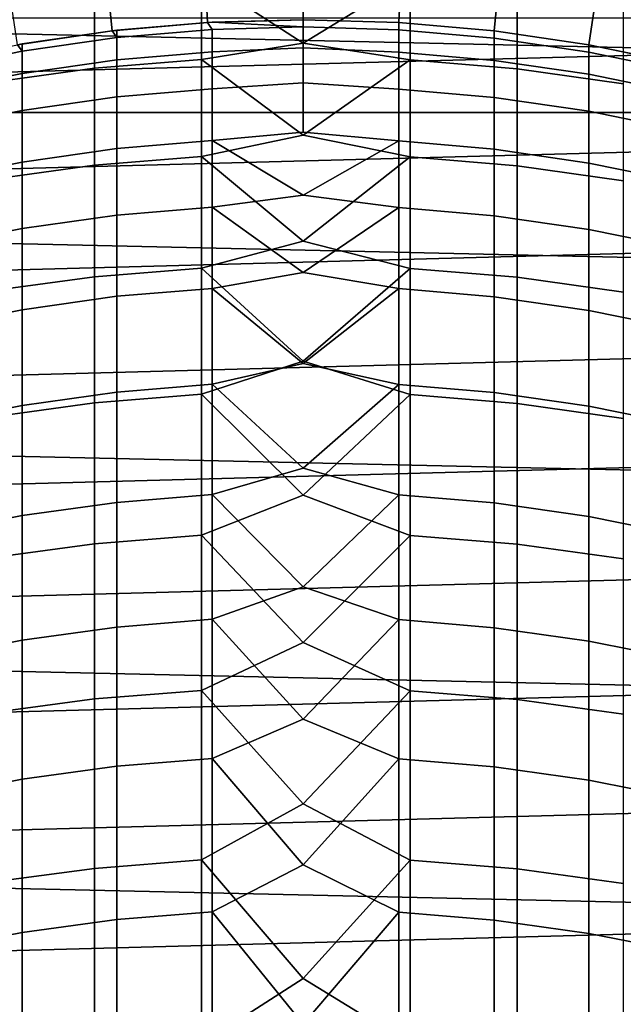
# Model space of a CAD drawing. Header units: metres. Extents: x -28 to 70, y -218 to 28.
# Tile 286 of 463: x -1.58 to 1.79, y 3.69 to 9.2. Entities that reach past the tile are written whole.
import ezdxf

# ---------------------------------------------------------------- set-up
doc = ezdxf.new("R2010")
doc.units = ezdxf.units.M
doc.layers.add('solid_10_261_432_XXX', color=7, linetype='CONTINUOUS')

msp = doc.modelspace()

# ---------------------------------------------------------------- linework, layer by layer
at = {"layer": 'solid_10_261_432_XXX'}
for points in [[(-25.28702, 10.80817, -5), (25.74646, 9.662806, -5), (26.154049, 8.497979, -5), (-25.74646, 9.662806, -5)], [(-0.534895, 9.184435, 235.800003), (-1.068092, 9.137789, 235.800003), (-1.196975, 10.43155, 235.800003), (-0.59939, 10.482876, 235.800003)], [(0, 9.2, 235.800003), (-0.534895, 9.184435, 235.800003), (-0.59939, 10.482876, 235.800003), (0, 10.5, 235.800003)], [(0.534895, 9.184435, 235.800003), (0, 9.2, 235.800003), (0, 10.5, 235.800003), (0.59939, 10.482876, 235.800003)], [(0.534895, 9.184435, 235.800003), (0.59939, 10.482876, 235.800003), (1.196975, 10.43155, 235.800003), (1.068092, 9.137789, 235.800003)], [(-1.068092, 9.137789, 235.800003), (-1.5975, 9.060243, 235.800003), (-1.790391, 10.346231, 235.800003), (-1.196975, 10.43155, 235.800003)], [(1.068092, 9.137789, 235.800003), (1.196975, 10.43155, 235.800003), (1.790391, 10.346231, 235.800003), (1.5975, 9.060243, 235.800003)], [(1.5975, 9.060243, 235.800003), (1.790391, 10.346231, 235.800003), (2.378282, 10.227109, 235.800003), (2.121712, 8.952003, 235.800003)], [(-25.74646, 9.662806, -5), (26.154049, 8.497979, -5), (26.508976, 7.316027, -5), (-26.154049, 8.497979, -5)], [(-0.567694, 9.437478, 400.975464), (0, 9.069054, 403.525452), (0.599433, 9.435728, 400.97522), (0, 9.50563, 400.590759)], [(-1.16592, 9.388373, 400.968658), (-1.16592, 8.928877, 403.97702), (-0.567694, 8.977776, 403.985168), (-0.567694, 9.437478, 400.975464)], [(-0.567694, 9.437478, 400.975464), (-0.567694, 8.977776, 403.985168), (0, 9.069054, 403.525452)], [(0, 9.069054, 403.525452), (0.599433, 8.976033, 403.984894), (0.599433, 9.435728, 400.97522)], [(0.599433, 9.435728, 400.97522), (0.599433, 8.976033, 403.984894), (1.197506, 8.925348, 403.97644), (1.197506, 9.38483, 400.96817)], [(-1.760336, 9.305486, 400.957153), (-1.760336, 8.846338, 403.963226), (-1.16592, 8.928877, 403.97702), (-1.16592, 9.388373, 400.968658)], [(1.197506, 9.38483, 400.96817), (1.197506, 8.925348, 403.97644), (1.791665, 8.841035, 403.962341), (1.791665, 9.30016, 400.956421)], [(9.596316, 9.20873, 235.5), (-9.596246, 9.208803, 235.5), (-10.076961, 8.680141, 235.5)], [(10.077027, 8.680064, 235.5), (9.596316, 9.20873, 235.5), (-10.076961, 8.680141, 235.5)], [(-1.040938, 9.140922, 385.799988), (-1.068055, 9.137793, 385.799988), (-1.068092, 9.137789, 235.800003), (-0.534895, 9.184435, 235.800003)], [(-0.534932, 9.184435, 385.799988), (-1.040938, 9.140922, 385.799988), (-0.534895, 9.184435, 235.800003)], [(-1.040938, 9.099482, 388.807312), (-1.040938, 9.140922, 385.799988), (-0.534932, 9.184435, 385.799988), (-0.507145, 9.144554, 388.808563)], [(-0.507145, 9.186011, 385.799988), (-0.534932, 9.184435, 385.799988), (-0.534895, 9.184435, 235.800003), (0, 9.2, 235.800003)], [(0, 9.160636, 388.731812), (-0.507145, 9.144554, 388.808563), (-0.534932, 9.184435, 385.799988), (-0.507145, 9.186011, 385.799988)], [(0, 9.2, 385.799988), (-0.507145, 9.186011, 385.799988), (0, 9.2, 235.800003)], [(0, 9.160636, 388.731812), (-0.507145, 9.186011, 385.799988), (0, 9.2, 385.799988)], [(0, 9.160636, 388.731812), (0, 9.042574, 391.661499), (-0.507145, 9.020214, 391.814819), (-0.507145, 9.144554, 388.808563)], [(0.534932, 9.184435, 385.799988), (0, 9.2, 385.799988), (0, 9.2, 235.800003), (0.534895, 9.184435, 235.800003)], [(0, 9.160636, 388.731812), (0, 9.2, 385.799988), (0.534932, 9.184435, 385.799988), (0.534932, 9.142979, 388.808502)], [(0.534932, 9.018641, 391.814728), (0, 9.042574, 391.661499), (0, 9.160636, 388.731812), (0.534932, 9.142979, 388.808502)], [(1.068586, 9.137731, 385.799988), (0.534932, 9.184435, 385.799988), (0.534895, 9.184435, 235.800003), (1.068092, 9.137789, 235.800003)], [(0.534932, 9.142979, 388.808502), (0.534932, 9.184435, 385.799988), (1.068586, 9.137731, 385.799988), (1.068586, 9.096292, 388.80722)], [(-1.597563, 9.060231, 385.799988), (-1.5975, 9.060243, 235.800003), (-1.068092, 9.137789, 235.800003), (-1.571201, 9.06484, 385.799988)], [(-1.068055, 9.137793, 385.799988), (-1.571201, 9.06484, 385.799988), (-1.068092, 9.137789, 235.800003)], [(-1.571201, 9.023429, 388.805206), (-1.571201, 9.06484, 385.799988), (-1.068055, 9.137793, 385.799988), (-1.040938, 9.099482, 388.807312)], [(-1.040938, 9.099482, 388.807312), (-1.040938, 8.975193, 391.812317), (-1.571201, 8.899227, 391.808136), (-1.571201, 9.023429, 388.805206)], [(-1.040938, 9.099482, 388.807312), (-1.068055, 9.137793, 385.799988), (-1.040938, 9.140922, 385.799988)], [(-0.507145, 9.144554, 388.808563), (-0.507145, 9.020214, 391.814819), (-1.040938, 8.975193, 391.812317), (-1.040938, 9.099482, 388.807312)], [(1.068586, 9.096292, 388.80722), (1.068586, 8.972007, 391.812164), (0.534932, 9.018641, 391.814728), (0.534932, 9.142979, 388.808502)], [(1.598617, 9.060045, 385.799988), (1.068586, 9.137731, 385.799988), (1.068092, 9.137789, 235.800003), (1.5975, 9.060243, 235.800003)], [(1.068586, 9.096292, 388.80722), (1.068586, 9.137731, 385.799988), (1.598617, 9.060045, 385.799988), (1.598617, 9.018636, 388.805084)], [(1.598617, 9.018636, 388.805084), (1.598617, 8.89444, 391.807861), (1.068586, 8.972007, 391.812164), (1.068586, 9.096292, 388.80722)], [(-2.096138, 8.916654, 388.802277), (-2.096138, 8.958025, 385.799988), (-1.597563, 9.060231, 385.799988), (-1.571201, 9.023429, 388.805206)], [(-1.571201, 9.023429, 388.805206), (-1.597563, 9.060231, 385.799988), (-1.571201, 9.06484, 385.799988)], [(-0.567694, 8.977776, 403.985168), (0, 8.553845, 406.447357), (0.599433, 8.976033, 403.984894), (0, 9.069054, 403.525452)], [(0, 9.042574, 391.661499), (0, 8.845898, 394.586945), (-0.507145, 8.813086, 394.816498), (-0.507145, 9.020214, 391.814819)], [(0.534932, 8.811515, 394.816376), (0, 8.845898, 394.586945), (0, 9.042574, 391.661499), (0.534932, 9.018641, 391.814728)], [(2.123228, 8.951642, 385.799988), (1.598617, 9.060045, 385.799988), (1.5975, 9.060243, 235.800003), (2.121712, 8.952003, 235.800003)], [(1.598617, 9.018636, 388.805084), (1.598617, 9.060045, 385.799988), (2.123228, 8.951642, 385.799988), (2.123228, 8.910275, 388.802094)], [(-1.571201, 9.023429, 388.805206), (-1.571201, 8.899227, 391.808136), (-2.096138, 8.792574, 391.802246), (-2.096138, 8.916654, 388.802277)], [(-0.507145, 9.020214, 391.814819), (-0.507145, 8.813086, 394.816498), (-1.040938, 8.76815, 394.812775), (-1.040938, 8.975193, 391.812317)], [(1.068586, 8.972007, 391.812164), (1.068586, 8.76497, 394.812531), (0.534932, 8.811515, 394.816376), (0.534932, 9.018641, 391.814728)], [(2.123228, 8.910275, 388.802094), (2.123228, 8.786201, 391.80191), (1.598617, 8.89444, 391.807861), (1.598617, 9.018636, 388.805084)], [(-1.760336, 8.846338, 403.963226), (-1.760336, 8.304534, 406.955536), (-1.16592, 8.386662, 406.971588), (-1.16592, 8.928877, 403.97702)], [(-1.040938, 8.975193, 391.812317), (-1.040938, 8.76815, 394.812775), (-1.571201, 8.692328, 394.806488), (-1.571201, 8.899227, 391.808136)], [(-1.16592, 8.928877, 403.97702), (-1.16592, 8.386662, 406.971588), (-0.567694, 8.435317, 406.981079), (-0.567694, 8.977776, 403.985168)], [(-0.567694, 8.977776, 403.985168), (-0.567694, 8.435317, 406.981079), (0, 8.553845, 406.447357)], [(0, 8.553845, 406.447357), (0.599433, 8.433583, 406.980743), (0.599433, 8.976033, 403.984894)], [(0.599433, 8.976033, 403.984894), (0.599433, 8.433583, 406.980743), (1.197506, 8.383151, 406.970886), (1.197506, 8.925348, 403.97644)], [(1.598617, 8.89444, 391.807861), (1.598617, 8.68755, 394.806122), (1.068586, 8.76497, 394.812531), (1.068586, 8.972007, 391.812164)], [(1.197506, 8.925348, 403.97644), (1.197506, 8.383151, 406.970886), (1.791665, 8.299257, 406.954498), (1.791665, 8.841035, 403.962341)], [(-1.571201, 8.899227, 391.808136), (-1.571201, 8.692328, 394.806488), (-2.096138, 8.585877, 394.797668), (-2.096138, 8.792574, 391.802246)], [(2.123228, 8.786201, 391.80191), (2.123228, 8.579517, 394.79715), (1.598617, 8.68755, 394.806122), (1.598617, 8.89444, 391.807861)], [(0, 8.845898, 394.586945), (0, 8.57075, 397.506073), (-0.507145, 8.523326, 397.811371), (-0.507145, 8.813086, 394.816498)], [(0.534932, 8.521759, 397.811188), (0, 8.57075, 397.506073), (0, 8.845898, 394.586945), (0.534932, 8.811515, 394.816376)], [(-1.040938, 8.76815, 394.812775), (-1.040938, 8.47851, 397.806396), (-1.571201, 8.40289, 397.798035), (-1.571201, 8.692328, 394.806488)], [(-0.507145, 8.813086, 394.816498), (-0.507145, 8.523326, 397.811371), (-1.040938, 8.47851, 397.806396), (-1.040938, 8.76815, 394.812775)], [(1.068586, 8.76497, 394.812531), (1.068586, 8.475339, 397.806061), (0.534932, 8.521759, 397.811188), (0.534932, 8.811515, 394.816376)], [(1.598617, 8.68755, 394.806122), (1.598617, 8.398125, 397.797516), (1.068586, 8.475339, 397.806061), (1.068586, 8.76497, 394.812531)], [(10.077027, 8.680064, 235.5), (-10.528621, 8.126385, 235.5), (-10.949876, 7.549186, 235.5), (10.528684, 8.126303, 235.5)], [(10.077027, 8.680064, 235.5), (-10.076961, 8.680141, 235.5), (-10.528621, 8.126385, 235.5)], [(-1.571201, 8.692328, 394.806488), (-1.571201, 8.40289, 397.798035), (-2.096138, 8.296723, 397.786285), (-2.096138, 8.585877, 394.797668)], [(2.123228, 8.579517, 394.79715), (2.123228, 8.29038, 397.785583), (1.598617, 8.398125, 397.797516), (1.598617, 8.68755, 394.806122)], [(-0.567694, 8.435317, 406.981079), (0, 7.960375, 409.35434), (0.599433, 8.433583, 406.980743), (0, 8.553845, 406.447357)], [(0.534932, 8.521759, 397.811188), (0, 8.217329, 400.416748), (-0.507145, 8.523326, 397.811371), (0, 8.57075, 397.506073)], [(-26.154049, 8.497979, -5), (26.508976, 7.316027, -5), (26.810513, 6.119348, -5), (-26.508976, 7.316027, -5)], [(-0.507145, 8.523326, 397.811371), (-0.507145, 8.151155, 400.797089), (-1.040938, 8.106493, 400.790894), (-1.040938, 8.47851, 397.806396)], [(0, 8.217329, 400.416748), (-0.507145, 8.151155, 400.797089), (-0.507145, 8.523326, 397.811371)], [(0.534932, 8.521759, 397.811188), (0.534932, 8.149594, 400.796875), (0, 8.217329, 400.416748)], [(1.068586, 8.475339, 397.806061), (1.068586, 8.103333, 400.790466), (0.534932, 8.149594, 400.796875), (0.534932, 8.521759, 397.811188)], [(-1.040938, 8.47851, 397.806396), (-1.040938, 8.106493, 400.790894), (-1.571201, 8.031133, 400.780457), (-1.571201, 8.40289, 397.798035)], [(-1.16592, 8.386662, 406.971588), (-1.16592, 7.762139, 409.950073), (-0.567694, 7.810514, 409.960907), (-0.567694, 8.435317, 406.981079)], [(-0.567694, 8.435317, 406.981079), (-0.567694, 7.810514, 409.960907), (0, 7.960375, 409.35434)], [(0, 7.960375, 409.35434), (0.599433, 7.80879, 409.96051), (0.599433, 8.433583, 406.980743)], [(0.599433, 8.433583, 406.980743), (0.599433, 7.80879, 409.96051), (1.197506, 7.758648, 409.94928), (1.197506, 8.383151, 406.970886)], [(1.598617, 8.398125, 397.797516), (1.598617, 8.026383, 400.779785), (1.068586, 8.103333, 400.790466), (1.068586, 8.475339, 397.806061)], [(-1.571201, 8.40289, 397.798035), (-1.571201, 8.031133, 400.780457), (-2.096138, 7.92533, 400.765778), (-2.096138, 8.296723, 397.786285)], [(-1.760336, 8.304534, 406.955536), (-1.760336, 7.680484, 409.931763), (-1.16592, 7.762139, 409.950073), (-1.16592, 8.386662, 406.971588)], [(1.197506, 8.383151, 406.970886), (1.197506, 7.758648, 409.94928), (1.791665, 7.675238, 409.930573), (1.791665, 8.299257, 406.954498)], [(2.123228, 8.29038, 397.785583), (2.123228, 7.919008, 400.764893), (1.598617, 8.026383, 400.779785), (1.598617, 8.398125, 397.797516)], [(0.534932, 8.149594, 400.796875), (0, 7.785889, 403.316925), (-0.507145, 8.151155, 400.797089), (0, 8.217329, 400.416748)], [(10.528684, 8.126303, 235.5), (-10.949876, 7.549186, 235.5), (-11.339507, 6.950221, 235.5), (10.949935, 7.549101, 235.5)], [(-1.040938, 8.106493, 400.790894), (-1.040938, 7.652382, 403.764008), (-1.571201, 7.577338, 403.751495), (-1.571201, 8.031133, 400.780457)], [(-0.507145, 8.151155, 400.797089), (-0.507145, 7.696856, 403.771423), (-1.040938, 7.652382, 403.764008), (-1.040938, 8.106493, 400.790894)], [(0, 7.785889, 403.316925), (-0.507145, 7.696856, 403.771423), (-0.507145, 8.151155, 400.797089)], [(0.534932, 8.149594, 400.796875), (0.534932, 7.695302, 403.771179), (0, 7.785889, 403.316925)], [(1.068586, 8.103333, 400.790466), (1.068586, 7.649234, 403.763489), (0.534932, 7.695302, 403.771179), (0.534932, 8.149594, 400.796875)], [(1.598617, 8.026383, 400.779785), (1.598617, 7.572608, 403.750702), (1.068586, 7.649234, 403.763489), (1.068586, 8.103333, 400.790466)], [(-1.571201, 8.031133, 400.780457), (-1.571201, 7.577338, 403.751495), (-2.096138, 7.471979, 403.733887), (-2.096138, 7.92533, 400.765778)], [(2.123228, 7.919008, 400.764893), (2.123228, 7.465684, 403.732849), (1.598617, 7.572608, 403.750702), (1.598617, 8.026383, 400.779785)], [(-0.567694, 7.810514, 409.960907), (0, 7.289071, 412.244385), (0.599433, 7.80879, 409.96051), (0, 7.960375, 409.35434)], [(-1.16592, 7.762139, 409.950073), (-1.16592, 7.055784, 412.910217), (-0.567694, 7.103842, 412.922363), (-0.567694, 7.810514, 409.960907)], [(-0.567694, 7.810514, 409.960907), (-0.567694, 7.103842, 412.922363), (0, 7.289071, 412.244385)], [(0.534932, 7.695302, 403.771179), (0, 7.276741, 406.204437), (-0.507145, 7.696856, 403.771423), (0, 7.785889, 403.316925)], [(0, 7.289071, 412.244385), (0.599433, 7.102129, 412.921936), (0.599433, 7.80879, 409.96051)], [(0.599433, 7.80879, 409.96051), (0.599433, 7.102129, 412.921936), (1.197506, 7.052316, 412.909332), (1.197506, 7.758648, 409.94928)], [(-1.760336, 7.680484, 409.931763), (-1.760336, 6.974664, 412.889679), (-1.16592, 7.055784, 412.910217), (-1.16592, 7.762139, 409.950073)], [(1.197506, 7.758648, 409.94928), (1.197506, 7.052316, 412.909332), (1.791665, 6.969452, 412.888336), (1.791665, 7.675238, 409.930573)], [(-0.507145, 7.696856, 403.771423), (-0.507145, 7.160774, 406.732117), (-1.040938, 7.11652, 406.72348), (-1.040938, 7.652382, 403.764008)], [(0, 7.276741, 406.204437), (-0.507145, 7.160774, 406.732117), (-0.507145, 7.696856, 403.771423)], [(0.534932, 7.695302, 403.771179), (0.534932, 7.159227, 406.731812), (0, 7.276741, 406.204437)], [(1.068586, 7.649234, 403.763489), (1.068586, 7.113389, 406.72287), (0.534932, 7.159227, 406.731812), (0.534932, 7.695302, 403.771179)], [(-1.040938, 7.652382, 403.764008), (-1.040938, 7.11652, 406.72348), (-1.571201, 7.04185, 406.708893), (-1.571201, 7.577338, 403.751495)], [(1.598617, 7.572608, 403.750702), (1.598617, 7.037144, 406.707977), (1.068586, 7.113389, 406.72287), (1.068586, 7.649234, 403.763489)], [(10.949935, 7.549101, 235.5), (-11.339507, 6.950221, 235.5), (-11.696429, 6.331155, 235.5), (11.33956, 6.950134, 235.5)], [(-1.571201, 7.577338, 403.751495), (-1.571201, 7.04185, 406.708893), (-2.096138, 6.937016, 406.688416), (-2.096138, 7.471979, 403.733887)], [(2.123228, 7.465684, 403.732849), (2.123228, 6.930752, 406.687195), (1.598617, 7.037144, 406.707977), (1.598617, 7.572608, 403.750702)], [(-26.508976, 7.316027, -5), (26.810513, 6.119348, -5), (27.058064, 4.910316, -5), (-26.810513, 6.119348, -5)], [(-0.567694, 7.103842, 412.922363), (0, 6.540418, 415.115356), (0.599433, 7.102129, 412.921936), (0, 7.289071, 412.244385)], [(0.534932, 7.159227, 406.731812), (0, 6.690253, 409.07724), (-0.507145, 7.160774, 406.732117), (0, 7.276741, 406.204437)], [(-1.040938, 7.11652, 406.72348), (-1.040938, 6.499317, 409.667053), (-1.571201, 6.425076, 409.650421), (-1.571201, 7.04185, 406.708893)], [(-0.507145, 7.160774, 406.732117), (-0.507145, 6.543315, 409.67691), (-1.040938, 6.499317, 409.667053), (-1.040938, 7.11652, 406.72348)], [(0, 6.690253, 409.07724), (-0.507145, 6.543315, 409.67691), (-0.507145, 7.160774, 406.732117)], [(0.534932, 7.159227, 406.731812), (0.534932, 6.541777, 409.676575), (0, 6.690253, 409.07724)], [(1.068586, 7.113389, 406.72287), (1.068586, 6.496203, 409.666351), (0.534932, 6.541777, 409.676575), (0.534932, 7.159227, 406.731812)], [(1.598617, 7.037144, 406.707977), (1.598617, 6.420398, 409.649384), (1.068586, 6.496203, 409.666351), (1.068586, 7.113389, 406.72287)], [(-1.760336, 6.974664, 412.889679), (-1.760336, 6.187609, 415.826996), (-1.16592, 6.268131, 415.849762), (-1.16592, 7.055784, 412.910217)], [(-1.16592, 7.055784, 412.910217), (-1.16592, 6.268131, 415.849762), (-0.567694, 6.315836, 415.863251), (-0.567694, 7.103842, 412.922363)], [(-0.567694, 7.103842, 412.922363), (-0.567694, 6.315836, 415.863251), (0, 6.540418, 415.115356)], [(0, 6.540418, 415.115356), (0.599433, 6.314136, 415.862762), (0.599433, 7.102129, 412.921936)], [(0.599433, 7.102129, 412.921936), (0.599433, 6.314136, 415.862762), (1.197506, 6.264689, 415.848785), (1.197506, 7.052316, 412.909332)], [(1.197506, 7.052316, 412.909332), (1.197506, 6.264689, 415.848785), (1.791665, 6.182435, 415.825531), (1.791665, 6.969452, 412.888336)], [(-1.571201, 7.04185, 406.708893), (-1.571201, 6.425076, 409.650421), (-2.096138, 6.320847, 409.627045), (-2.096138, 6.937016, 406.688416)], [(2.123228, 6.930752, 406.687195), (2.123228, 6.314619, 409.625671), (1.598617, 6.420398, 409.649384), (1.598617, 7.037144, 406.707977)], [(11.33956, 6.950134, 235.5), (-11.696429, 6.331155, 235.5), (-12.019579, 5.693832, 235.5), (11.696478, 6.331065, 235.5)], [(0.534932, 6.541777, 409.676575), (0, 6.026846, 411.933258), (-0.507145, 6.543315, 409.67691), (0, 6.690253, 409.07724)], [(-0.507145, 6.543315, 409.67691), (-0.507145, 5.844948, 412.603577), (-1.040938, 5.801239, 412.592499), (-1.040938, 6.499317, 409.667053)], [(-0.567694, 6.315836, 415.863251), (0, 5.714954, 417.965179), (0.599433, 6.314136, 415.862762), (0, 6.540418, 415.115356)], [(0, 6.026846, 411.933258), (-0.507145, 5.844948, 412.603577), (-0.507145, 6.543315, 409.67691)], [(0.534932, 6.541777, 409.676575), (0.534932, 5.843421, 412.60318), (0, 6.026846, 411.933258)], [(1.068586, 6.496203, 409.666351), (1.068586, 5.798145, 412.591736), (0.534932, 5.843421, 412.60318), (0.534932, 6.541777, 409.676575)], [(-1.040938, 6.499317, 409.667053), (-1.040938, 5.801239, 412.592499), (-1.571201, 5.727485, 412.573822), (-1.571201, 6.425076, 409.650421)], [(1.598617, 6.420398, 409.649384), (1.598617, 5.722837, 412.572662), (1.068586, 5.798145, 412.591736), (1.068586, 6.496203, 409.666351)], [(-1.571201, 6.425076, 409.650421), (-1.571201, 5.727485, 412.573822), (-2.096138, 5.623938, 412.547607), (-2.096138, 6.320847, 409.627045)], [(2.123228, 6.314619, 409.625671), (2.123228, 5.617751, 412.546051), (1.598617, 5.722837, 412.572662), (1.598617, 6.420398, 409.649384)], [(11.696478, 6.331065, 235.5), (-12.019579, 5.693832, 235.5), (-12.308029, 5.04008, 235.5), (12.019623, 5.693739, 235.5)], [(-1.16592, 6.268131, 415.849762), (-1.16592, 5.399781, 418.76651), (-0.567694, 5.447095, 418.781311), (-0.567694, 6.315836, 415.863251)], [(-0.567694, 6.315836, 415.863251), (-0.567694, 5.447095, 418.781311), (0, 5.714954, 417.965179)], [(0, 5.714954, 417.965179), (0.599433, 5.445409, 418.780762), (0.599433, 6.314136, 415.862762)], [(0.599433, 6.314136, 415.862762), (0.599433, 5.445409, 418.780762), (1.197506, 5.396366, 418.765442), (1.197506, 6.264689, 415.848785)], [(-1.760336, 6.187609, 415.826996), (-1.760336, 5.319916, 418.741516), (-1.16592, 5.399781, 418.76651), (-1.16592, 6.268131, 415.849762)], [(1.197506, 6.264689, 415.848785), (1.197506, 5.396366, 418.765442), (1.791665, 5.314785, 418.739929), (1.791665, 6.182435, 415.825531)], [(-26.810513, 6.119348, -5), (27.058064, 4.910316, -5), (27.251122, 3.691395, -5), (-27.058064, 4.910316, -5)], [(0.534932, 5.843421, 412.60318), (0, 5.287001, 414.770447), (-0.507145, 5.844948, 412.603577), (0, 6.026846, 411.933258)], [(-0.507145, 5.844948, 412.603577), (-0.507145, 5.066205, 415.509888), (-1.040938, 5.022817, 415.49762), (-1.040938, 5.801239, 412.592499)], [(0, 5.287001, 414.770447), (-0.507145, 5.066205, 415.509888), (-0.507145, 5.844948, 412.603577)], [(0.534932, 5.843421, 412.60318), (0.534932, 5.064688, 415.50946), (0, 5.287001, 414.770447)], [(1.068586, 5.798145, 412.591736), (1.068586, 5.019746, 415.496765), (0.534932, 5.064688, 415.50946), (0.534932, 5.843421, 412.60318)], [(-1.040938, 5.801239, 412.592499), (-1.040938, 5.022817, 415.49762), (-1.571201, 4.949605, 415.476929), (-1.571201, 5.727485, 412.573822)], [(1.598617, 5.722837, 412.572662), (1.598617, 4.944992, 415.475616), (1.068586, 5.019746, 415.496765), (1.068586, 5.798145, 412.591736)], [(12.019623, 5.693739, 235.5), (-12.308029, 5.04008, 235.5), (-12.56096, 4.371758, 235.5), (12.308068, 5.039984, 235.5)], [(-1.571201, 5.727485, 412.573822), (-1.571201, 4.949605, 415.476929), (-2.096138, 4.84682, 415.447845), (-2.096138, 5.623938, 412.547607)], [(-0.567694, 5.447095, 418.781311), (0, 4.813277, 420.791809), (0.599433, 5.445409, 418.780762), (0, 5.714954, 417.965179)], [(2.123228, 5.617751, 412.546051), (2.123228, 4.840679, 415.446106), (1.598617, 4.944992, 415.475616), (1.598617, 5.722837, 412.572662)], [(-1.760336, 5.319916, 418.741516), (-1.760336, 4.372245, 421.631042), (-1.16592, 4.451391, 421.658203), (-1.16592, 5.399781, 418.76651)], [(-1.16592, 5.399781, 418.76651), (-1.16592, 4.451391, 421.658203), (-0.567694, 4.49828, 421.674316), (-0.567694, 5.447095, 418.781311)], [(-0.567694, 5.447095, 418.781311), (-0.567694, 4.49828, 421.674316), (0, 4.813277, 420.791809)], [(0, 4.813277, 420.791809), (0.599433, 4.496609, 421.673737), (0.599433, 5.445409, 418.780762)], [(0.599433, 5.445409, 418.780762), (0.599433, 4.496609, 421.673737), (1.197506, 4.448007, 421.657043), (1.197506, 5.396366, 418.765442)], [(1.197506, 5.396366, 418.765442), (1.197506, 4.448007, 421.657043), (1.791665, 4.367159, 421.629303), (1.791665, 5.314785, 418.739929)], [(0.534932, 5.064688, 415.50946), (0, 4.471249, 417.586761), (-0.507145, 5.066205, 415.509888), (0, 5.287001, 414.770447)], [(12.308068, 5.039984, 235.5), (-12.56096, 4.371758, 235.5), (-12.777622, 3.69085, 235.5), (12.560993, 4.371662, 235.5)], [(-1.040938, 5.022817, 415.49762), (-1.040938, 4.164641, 418.380188), (-1.571201, 4.092029, 418.357483), (-1.571201, 4.949605, 415.476929)], [(-0.507145, 5.066205, 415.509888), (-0.507145, 4.207675, 418.393646), (-1.040938, 4.164641, 418.380188), (-1.040938, 5.022817, 415.49762)], [(0, 4.471249, 417.586761), (-0.507145, 4.207675, 418.393646), (-0.507145, 5.066205, 415.509888)], [(0.534932, 5.064688, 415.50946), (0.534932, 4.206171, 418.393158), (0, 4.471249, 417.586761)], [(1.068586, 5.019746, 415.496765), (1.068586, 4.161596, 418.379242), (0.534932, 4.206171, 418.393158), (0.534932, 5.064688, 415.50946)], [(1.598617, 4.944992, 415.475616), (1.598617, 4.087453, 418.356049), (1.068586, 4.161596, 418.379242), (1.068586, 5.019746, 415.496765)], [(-27.058064, 4.910316, -5), (27.251122, 3.691395, -5), (27.389296, 2.465067, -5), (-27.251122, 3.691395, -5)], [(-1.571201, 4.949605, 415.476929), (-1.571201, 4.092029, 418.357483), (-2.096138, 3.990084, 418.325592), (-2.096138, 4.84682, 415.447845)], [(2.123228, 4.840679, 415.446106), (2.123228, 3.983992, 418.323669), (1.598617, 4.087453, 418.356049), (1.598617, 4.944992, 415.475616)], [(-0.567694, 4.49828, 421.674316), (0, 3.836035, 423.593231), (0.599433, 4.496609, 421.673737), (0, 4.813277, 420.791809)], [(-1.16592, 4.451391, 421.658203), (-1.16592, 3.423682, 424.522675), (-0.567694, 3.470109, 424.54007), (-0.567694, 4.49828, 421.674316)], [(-0.567694, 4.49828, 421.674316), (-0.567694, 3.470109, 424.54007), (0, 3.836035, 423.593231)], [(0.534932, 4.206171, 418.393158), (0, 3.580179, 420.380157), (-0.507145, 4.207675, 418.393646), (0, 4.471249, 417.586761)], [(0, 3.836035, 423.593231), (0.599433, 3.468455, 424.539459), (0.599433, 4.496609, 421.673737)], [(0.599433, 4.496609, 421.673737), (0.599433, 3.468455, 424.539459), (1.197506, 3.420332, 424.521423), (1.197506, 4.448007, 421.657043)], [(-1.760336, 4.372245, 421.631042), (-1.760336, 3.345315, 424.493347), (-1.16592, 3.423682, 424.522675), (-1.16592, 4.451391, 421.658203)], [(1.197506, 4.448007, 421.657043), (1.197506, 3.420332, 424.521423), (1.791665, 3.340279, 424.491455), (1.791665, 4.367159, 421.629303)], [(12.560993, 4.371662, 235.5), (-12.777622, 3.69085, 235.5), (-12.957409, 2.999256, 235.5), (12.777651, 3.690751, 235.5)], [(-0.507145, 4.207675, 418.393646), (-0.507145, 3.270012, 421.252655), (-1.040938, 3.227365, 421.238007), (-1.040938, 4.164641, 418.380188)], [(0, 3.580179, 420.380157), (-0.507145, 3.270012, 421.252655), (-0.507145, 4.207675, 418.393646)], [(0.534932, 4.206171, 418.393158), (0.534932, 3.268521, 421.252136), (0, 3.580179, 420.380157)], [(1.068586, 4.161596, 418.379242), (1.068586, 3.224347, 421.236969), (0.534932, 3.268521, 421.252136), (0.534932, 4.206171, 418.393158)], [(-1.040938, 4.164641, 418.380188), (-1.040938, 3.227365, 421.238007), (-1.571201, 3.155406, 421.213287), (-1.571201, 4.092029, 418.357483)], [(1.598617, 4.087453, 418.356049), (1.598617, 3.150871, 421.211731), (1.068586, 3.224347, 421.236969), (1.068586, 4.161596, 418.379242)], [(-1.571201, 4.092029, 418.357483), (-1.571201, 3.155406, 421.213287), (-2.096138, 3.054378, 421.178619), (-2.096138, 3.990084, 418.325592)], [(2.123228, 3.983992, 418.323669), (2.123228, 3.048342, 421.176544), (1.598617, 3.150871, 421.211731), (1.598617, 4.087453, 418.356049)], [(-0.567694, 3.470109, 424.54007), (0, 2.783932, 426.367401), (0.599433, 3.468455, 424.539459), (0, 3.836035, 423.593231)], [(-27.251122, 3.691395, -5), (27.389296, 2.465067, -5), (27.472309, 1.233766, -5), (-27.389296, 2.465067, -5)]]:
    msp.add_3dface(points, dxfattribs=at)

doc.saveas('drawing.dxf')
